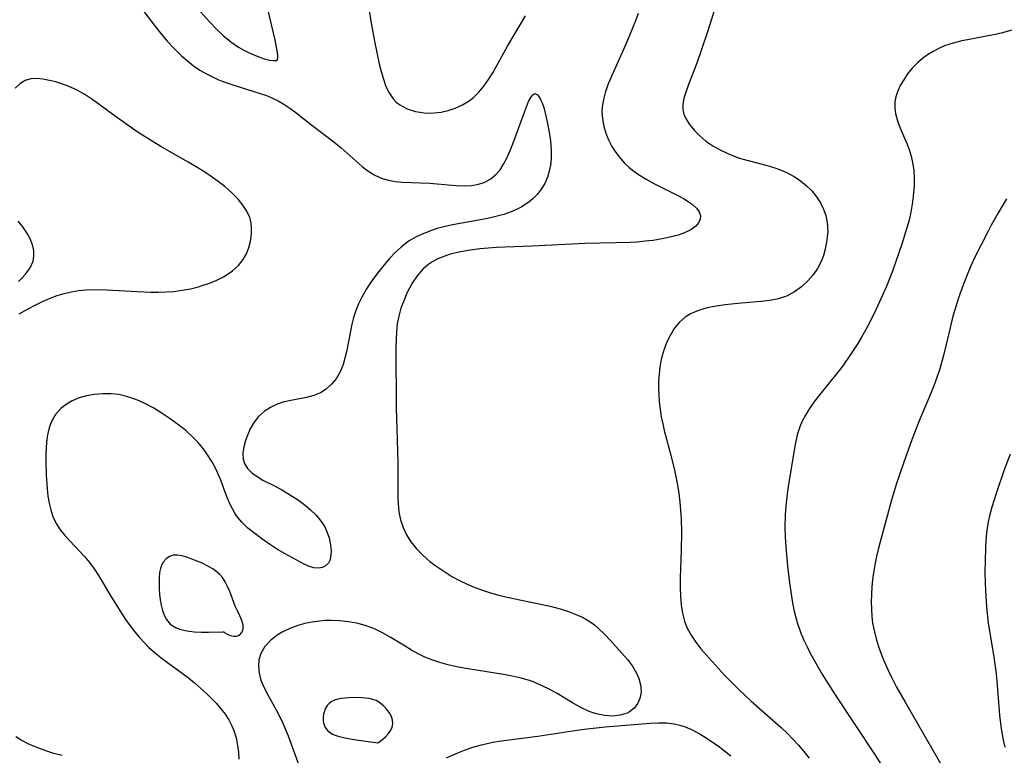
# Model space of a CAD drawing. Header units: inches. Extents: x 1073367 to 1082519, y 1569854 to 1574957.
# Tile 504 of 565: x 1081109 to 1081300, y 1572958 to 1573101. Entities that reach past the tile are written whole.
import ezdxf

# ---------------------------------------------------------------- set-up
doc = ezdxf.new("R2010")
doc.units = ezdxf.units.IN
doc.header["$MEASUREMENT"] = 0
doc.layers.add('CGG_CurvaNivelLidar_v1', color=7, linetype='Continuous', lineweight=30, true_color=0x008008)

msp = doc.modelspace()

# ---------------------------------------------------------------- linework, layer by layer
at = {"layer": 'CGG_CurvaNivelLidar_v1'}
for points in [[(1081175.9177, 1573108.2934, 72.5), (1081177.2572, 1573100.0423, 72.5), (1081177.8273, 1573096.9271, 72.5), (1081178.3376, 1573094.371, 72.5), (1081178.7423, 1573092.5304, 72.5), (1081179.1187, 1573090.9911, 72.5), (1081179.5422, 1573089.5102, 72.5), (1081180.0442, 1573088.1131, 72.5), (1081180.6613, 1573086.8315, 72.5), (1081181.4376, 1573085.7057, 72.5), (1081182.0544, 1573085.0715, 72.5), (1081182.7507, 1573084.5249, 72.5), (1081184.1855, 1573083.7508, 72.5), (1081185.7811, 1573083.2355, 72.5), (1081187.4805, 1573082.9667, 72.5), (1081188.4893, 1573082.9251, 72.5), (1081189.4416, 1573082.9583, 72.5), (1081190.8105, 1573083.1271, 72.5), (1081192.1658, 1573083.4293, 72.5), (1081193.4894, 1573083.8589, 72.5), (1081194.921, 1573084.4966, 72.5), (1081196.2604, 1573085.2995, 72.5), (1081197.0895, 1573085.9358, 72.5), (1081198.1536, 1573086.9777, 72.5), (1081199.1137, 1573088.1558, 72.5), (1081199.9964, 1573089.4348, 72.5), (1081200.8242, 1573090.7858, 72.5), (1081203.6944, 1573095.9123, 72.5), (1081207.2133, 1573101.8537, 72.5)], [(1081142.114, 1573104.6552, 72.5), (1081145.7509, 1573100.6457, 72.5), (1081147.034, 1573099.3162, 72.5), (1081148.4028, 1573098.0104, 72.5), (1081149.8451, 1573096.8029, 72.5), (1081151.3446, 1573095.7616, 72.5), (1081152.3866, 1573095.1686, 72.5), (1081153.4186, 1573094.6565, 72.5), (1081154.9768, 1573093.9818, 72.5), (1081156.361, 1573093.4984, 72.5), (1081157.3815, 1573093.2395, 72.5), (1081158.1112, 1573093.1272, 72.5), (1081158.5, 1573093.1582, 72.5), (1081158.598, 1573093.1072, 72.5), (1081158.792, 1573093.1337, 72.5), (1081158.9414, 1573093.3441, 72.5), (1081159.0045, 1573093.6679, 72.5), (1081159.0054, 1573094.1243, 72.5), (1081158.9103, 1573095.0069, 72.5), (1081158.7135, 1573096.123, 72.5), (1081158.429, 1573097.4311, 72.5), (1081157.1043, 1573102.9042, 72.5)], [(1081244.6898, 1573105.3427, 73), (1081242.6948, 1573098.9354, 73), (1081241.4812, 1573095.3041, 73), (1081240.5304, 1573092.6623, 73), (1081238.9341, 1573088.4583, 73), (1081238.1713, 1573086.2378, 73), (1081237.9682, 1573085.4881, 73), (1081237.7993, 1573084.5275, 73), (1081237.7984, 1573083.6057, 73), (1081238.0072, 1573082.7137, 73), (1081238.398, 1573081.8383, 73), (1081239.1378, 1573080.6822, 73), (1081240.0498, 1573079.5654, 73), (1081241.1169, 1573078.4874, 73), (1081242.3262, 1573077.4776, 73), (1081243.646, 1573076.576, 73), (1081245.0703, 1573075.7657, 73), (1081246.5759, 1573075.0442, 73), (1081248.146, 1573074.4149, 73), (1081249.0465, 1573074.1059, 73), (1081250.765, 1573073.5998, 73), (1081254.2354, 1573072.6903, 73), (1081255.9348, 1573072.1815, 73), (1081257.5722, 1573071.5626, 73), (1081258.1179, 1573071.3123, 73), (1081259.4672, 1573070.5772, 73), (1081260.7314, 1573069.7244, 73), (1081261.9007, 1573068.7661, 73), (1081262.9593, 1573067.7086, 73), (1081263.8384, 1573066.6245, 73), (1081264.591, 1573065.4669, 73), (1081265.2024, 1573064.2459, 73), (1081265.6499, 1573062.9685, 73), (1081265.9181, 1573061.5997, 73), (1081266.0034, 1573059.8883, 73), (1081265.8671, 1573058.1588, 73), (1081265.5397, 1573056.4421, 73), (1081265.188, 1573055.2228, 73), (1081264.7293, 1573054.0423, 73), (1081264.0211, 1573052.6923, 73), (1081263.1614, 1573051.4297, 73), (1081262.1703, 1573050.2668, 73), (1081260.9167, 1573049.1007, 73), (1081259.5295, 1573048.1062, 73), (1081258.0157, 1573047.3189, 73), (1081256.4525, 1573046.7897, 73), (1081254.7514, 1573046.4429, 73), (1081252.9872, 1573046.2296, 73), (1081248.5188, 1573045.8766, 73), (1081246.0838, 1573045.6347, 73), (1081244.277, 1573045.3729, 73), (1081242.529, 1573045.0136, 73), (1081240.869, 1573044.5254, 73), (1081239.3372, 1573043.8653, 73), (1081238.2874, 1573043.2139, 73), (1081237.192, 1573042.2609, 73), (1081236.1498, 1573040.982, 73), (1081235.2812, 1573039.5348, 73), (1081234.8469, 1573038.6359, 73), (1081234.46, 1573037.7016, 73), (1081234.0027, 1573036.3663, 73), (1081233.6345, 1573034.9857, 73), (1081233.3615, 1573033.5685, 73), (1081233.1928, 1573032.1615, 73), (1081233.1086, 1573030.734, 73), (1081233.0968, 1573029.2929, 73), (1081233.1337, 1573028.1489, 73), (1081233.2371, 1573026.7032, 73), (1081233.4026, 1573025.2578, 73), (1081233.6313, 1573023.8167, 73), (1081233.9031, 1573022.4725, 73), (1081234.2175, 1573021.1334, 73), (1081235.5494, 1573016.1045, 73), (1081236.2071, 1573013.4378, 73), (1081236.4855, 1573012.1154, 73), (1081236.7764, 1573010.4907, 73), (1081237.0169, 1573008.8585, 73), (1081237.211, 1573007.2205, 73), (1081237.3601, 1573005.5783, 73), (1081237.4633, 1573003.9332, 73), (1081237.5271, 1573001.3419, 73), (1081237.4744, 1572997.8764, 73), (1081237.3156, 1572992.387, 73), (1081237.3044, 1572990.6344, 73), (1081237.3496, 1572988.9075, 73), (1081237.4795, 1572987.2158, 73), (1081237.7295, 1572985.572, 73), (1081238.1298, 1572984.0406, 73), (1081238.6102, 1572982.8289, 73), (1081239.4241, 1572981.3129, 73), (1081240.3322, 1572979.9744, 73), (1081241.3464, 1572978.6775, 73), (1081242.4278, 1572977.3996, 73), (1081244.7268, 1572974.8177, 73), (1081245.9192, 1572973.5382, 73), (1081248.6885, 1572970.719, 73), (1081251.0863, 1572968.4827, 73), (1081256.979, 1572963.3201, 73), (1081258.1231, 1572962.2393, 73), (1081259.2545, 1572961.0844, 73), (1081260.3434, 1572959.8899, 73), (1081261.3926, 1572958.661, 73), (1081262.4023, 1572957.4009, 73)], [(1081132.5567, 1573103.2151, 72), (1081135.0311, 1573099.9342, 72), (1081136.2406, 1573098.4056, 72), (1081137.4962, 1573096.9218, 72), (1081138.8042, 1573095.4965, 72), (1081140.2819, 1573094.0469, 72), (1081141.4149, 1573093.0629, 72), (1081142.5975, 1573092.1471, 72), (1081143.8286, 1573091.3048, 72), (1081145.1092, 1573090.545, 72), (1081146.2808, 1573089.9496, 72), (1081147.4856, 1573089.4176, 72), (1081148.7164, 1573088.9403, 72), (1081150.0426, 1573088.4842, 72), (1081154.3525, 1573087.1479, 72), (1081156.7721, 1573086.3123, 72), (1081157.9452, 1573085.8316, 72), (1081159.085, 1573085.2882, 72), (1081160.182, 1573084.6743, 72), (1081161.3697, 1573083.89, 72), (1081162.5145, 1573083.0356, 72), (1081165.6072, 1573080.5536, 72), (1081169.9179, 1573077.301, 72), (1081171.3635, 1573076.1349, 72), (1081175.4313, 1573072.5414, 72), (1081176.5112, 1573071.7031, 72), (1081177.8627, 1573070.8559, 72), (1081179.2997, 1573070.2054, 72), (1081180.5552, 1573069.837, 72), (1081181.857, 1573069.6, 72), (1081183.1921, 1573069.4644, 72), (1081188.6051, 1573069.2732, 72), (1081192.9204, 1573068.8801, 72), (1081193.7995, 1573068.8124, 72), (1081195.2777, 1573068.7595, 72), (1081196.71, 1573068.8243, 72), (1081198.078, 1573069.0573, 72), (1081199.315, 1573069.4848, 72), (1081200.4482, 1573070.1122, 72), (1081201.4496, 1573070.9369, 72), (1081202.2454, 1573071.8802, 72), (1081202.9351, 1573072.9593, 72), (1081203.5524, 1573074.1385, 72), (1081204.2855, 1573075.7658, 72), (1081204.9595, 1573077.4599, 72), (1081206.9791, 1573083.1263, 72), (1081207.7941, 1573085.1458, 72), (1081208.2088, 1573085.9496, 72), (1081208.6212, 1573086.4997, 72), (1081209.0365, 1573086.7225, 72), (1081209.5474, 1573086.4788, 72), (1081210.0458, 1573085.7669, 72), (1081210.5055, 1573084.704, 72), (1081210.7404, 1573083.9813, 72), (1081211.2425, 1573082.077, 72), (1081211.5076, 1573080.8938, 72), (1081211.8248, 1573079.2253, 72), (1081212.0717, 1573077.5066, 72), (1081212.2151, 1573075.7459, 72), (1081212.2042, 1573074.0014, 72), (1081212.0739, 1573072.7819, 72), (1081211.8369, 1573071.6014, 72), (1081211.4913, 1573070.4756, 72), (1081210.9401, 1573069.23, 72), (1081210.262, 1573068.096, 72), (1081209.4846, 1573067.0894, 72), (1081208.629, 1573066.232, 72), (1081207.9028, 1573065.6617, 72), (1081206.462, 1573064.6916, 72), (1081205.7248, 1573064.2597, 72), (1081204.4402, 1573063.6779, 72), (1081203.001, 1573063.1865, 72), (1081201.4469, 1573062.766, 72), (1081199.809, 1573062.4023, 72), (1081198.4571, 1573062.1432, 72), (1081192.969, 1573061.1531, 72), (1081191.0723, 1573060.7278, 72), (1081189.973, 1573060.4325, 72), (1081188.8935, 1573060.0934, 72), (1081187.3904, 1573059.5173, 72), (1081185.9497, 1573058.8331, 72), (1081184.585, 1573058.0365, 72), (1081184.034, 1573057.6621, 72), (1081183.0049, 1573056.8567, 72), (1081181.8398, 1573055.7875, 72), (1081180.737, 1573054.6322, 72), (1081179.6874, 1573053.4105, 72), (1081178.4078, 1573051.7791, 72), (1081177.3073, 1573050.2606, 72), (1081176.2787, 1573048.6961, 72), (1081175.3524, 1573047.077, 72), (1081174.7349, 1573045.7989, 72), (1081174.2006, 1573044.4875, 72), (1081173.7544, 1573043.1473, 72), (1081173.407, 1573041.8261, 72), (1081173.1204, 1573040.4922, 72), (1081172.3593, 1573036.4831, 72), (1081172.0671, 1573035.2234, 72), (1081171.7093, 1573034.0095, 72), (1081171.1172, 1573032.5487, 72), (1081170.3534, 1573031.2221, 72), (1081169.4726, 1573030.1378, 72), (1081168.4429, 1573029.2211, 72), (1081167.2791, 1573028.4949, 72), (1081165.9869, 1573027.9707, 72), (1081164.6078, 1573027.6006, 72), (1081161.2037, 1573026.9317, 72), (1081160.0252, 1573026.6379, 72), (1081158.8823, 1573026.2606, 72), (1081157.5686, 1573025.6521, 72), (1081156.3709, 1573024.8762, 72), (1081155.2033, 1573023.8136, 72), (1081154.245, 1573022.5854, 72), (1081153.6326, 1573021.4974, 72), (1081153.1429, 1573020.3619, 72), (1081152.7474, 1573019.2133, 72), (1081152.4055, 1573017.9511, 72), (1081152.2217, 1573016.73, 72), (1081152.2762, 1573015.5674, 72), (1081152.5396, 1573014.7132, 72), (1081153.1251, 1573013.7798, 72), (1081153.9512, 1573012.9396, 72), (1081154.9596, 1573012.1814, 72), (1081156.1022, 1573011.4981, 72), (1081158.3876, 1573010.3533, 72), (1081159.9356, 1573009.5176, 72), (1081161.4848, 1573008.584, 72), (1081163.0052, 1573007.5676, 72), (1081164.3244, 1573006.5859, 72), (1081165.3974, 1573005.6868, 72), (1081166.384, 1573004.7351, 72), (1081167.2553, 1573003.7249, 72), (1081167.7737, 1573002.9875, 72), (1081168.1251, 1573002.3872, 72), (1081168.4985, 1573001.6188, 72), (1081168.9903, 1573000.2506, 72), (1081169.2875, 1572998.8941, 72), (1081169.3888, 1572997.6039, 72), (1081169.2784, 1572996.4408, 72), (1081169.1074, 1572995.8573, 72), (1081168.8467, 1572995.3537, 72), (1081168.1987, 1572994.7293, 72), (1081167.6619, 1572994.4884, 72), (1081166.9749, 1572994.3719, 72), (1081166.0005, 1572994.4466, 72), (1081164.9642, 1572994.7411, 72), (1081163.9866, 1572995.1725, 72), (1081160.461, 1572997.1263, 72), (1081158.9526, 1572998.0104, 72), (1081157.4189, 1572999.0115, 72), (1081155.909, 1573000.0751, 72), (1081154.5215, 1573001.101, 72), (1081153.2011, 1573002.1691, 72), (1081151.9958, 1573003.3112, 72), (1081150.9605, 1573004.5658, 72), (1081150.56, 1573005.183, 72), (1081149.7404, 1573006.7416, 72), (1081149.0376, 1573008.4096, 72), (1081147.9003, 1573011.4617, 72), (1081147.2681, 1573012.9853, 72), (1081146.8615, 1573013.8344, 72), (1081146.144, 1573015.1454, 72), (1081145.3402, 1573016.4153, 72), (1081144.4528, 1573017.6364, 72), (1081143.4805, 1573018.7986, 72), (1081142.3205, 1573019.9921, 72), (1081141.0767, 1573021.1159, 72), (1081139.7683, 1573022.1819, 72), (1081138.0754, 1573023.4319, 72), (1081136.305, 1573024.6048, 72), (1081134.8539, 1573025.4701, 72), (1081133.373, 1573026.2608, 72), (1081131.8644, 1573026.9589, 72), (1081130.6101, 1573027.4448, 72), (1081129.3396, 1573027.8384, 72), (1081128.0548, 1573028.1219, 72), (1081126.5105, 1573028.2967, 72), (1081124.9642, 1573028.3116, 72), (1081123.2623, 1573028.1626, 72), (1081121.7774, 1573027.8898, 72), (1081120.3501, 1573027.4812, 72), (1081119.0066, 1573026.9232, 72), (1081117.8318, 1573026.2369, 72), (1081116.7851, 1573025.3997, 72), (1081115.7703, 1573024.2518, 72), (1081114.9856, 1573022.9306, 72), (1081114.5056, 1573021.6611, 72), (1081114.1831, 1573020.3032, 72), (1081113.9839, 1573018.8803, 72), (1081113.8539, 1573016.6997, 72), (1081113.841, 1573015.2418, 72), (1081113.9164, 1573012.4427, 72), (1081114.0966, 1573009.8062, 72), (1081114.2605, 1573008.3765, 72), (1081114.4921, 1573007.0112, 72), (1081114.8136, 1573005.6863, 72), (1081115.2451, 1573004.4142, 72), (1081115.8832, 1573003.0637, 72), (1081116.6779, 1573001.8079, 72), (1081117.5328, 1573000.7397, 72), (1081121.3827, 1572996.6372, 72), (1081122.3601, 1572995.4608, 72), (1081123.2797, 1572994.2312, 72), (1081124.1355, 1572992.9537, 72), (1081126.5433, 1572988.8813, 72), (1081127.483, 1572987.3469, 72), (1081129.394, 1572984.3756, 72), (1081130.8778, 1572982.3243, 72), (1081132.0764, 1572980.8668, 72), (1081132.9737, 1572979.8804, 72), (1081133.9183, 1572978.9407, 72), (1081135.1752, 1572977.8345, 72), (1081136.3272, 1572976.9123, 72), (1081137.5102, 1572976.0213, 72), (1081140.6726, 1572973.7363, 72), (1081141.6118, 1572973.0202, 72), (1081142.8149, 1572972.045, 72), (1081143.9831, 1572971.0345, 72), (1081145.115, 1572969.9946, 72), (1081146.1106, 1572969.0237, 72), (1081147.0597, 1572968.0251, 72), (1081147.9462, 1572966.9904, 72), (1081148.7376, 1572965.9354, 72), (1081149.4442, 1572964.8394, 72), (1081149.9904, 1572963.8328, 72), (1081150.4444, 1572962.7886, 72), (1081150.8821, 1572961.3539, 72), (1081151.1693, 1572959.858, 72), (1081151.3225, 1572958.5502, 72), (1081151.4163, 1572957.215, 72)], [(1081229.0945, 1573102.3119, 72.5), (1081228.5835, 1573100.86, 72.5), (1081228.0307, 1573099.421, 72.5), (1081227.4709, 1573098.0407, 72.5), (1081226.2958, 1573095.3063, 72.5), (1081224.0378, 1573090.3417, 72.5), (1081223.3597, 1573088.7107, 72.5), (1081222.8009, 1573087.1321, 72.5), (1081222.4402, 1573085.8445, 72.5), (1081222.1903, 1573084.5575, 72.5), (1081222.0807, 1573083.2722, 72.5), (1081222.1571, 1573081.7972, 72.5), (1081222.4259, 1573080.3346, 72.5), (1081222.8203, 1573079.0034, 72.5), (1081223.3447, 1573077.7026, 72.5), (1081224.0006, 1573076.434, 72.5), (1081224.7743, 1573075.2186, 72.5), (1081225.6593, 1573074.0677, 72.5), (1081226.4946, 1573073.1533, 72.5), (1081227.4066, 1573072.3032, 72.5), (1081228.2775, 1573071.608, 72.5), (1081229.1968, 1573070.9627, 72.5), (1081230.6755, 1573070.0537, 72.5), (1081232.2053, 1573069.2186, 72.5), (1081236.724, 1573066.9545, 72.5), (1081238.0599, 1573066.2207, 72.5), (1081238.9379, 1573065.6725, 72.5), (1081239.7151, 1573065.107, 72.5), (1081240.466, 1573064.4186, 72.5), (1081240.9989, 1573063.7087, 72.5), (1081241.2595, 1573062.9831, 72.5), (1081241.2081, 1573062.2686, 72.5), (1081240.882, 1573061.5721, 72.5), (1081240.318, 1573060.9219, 72.5), (1081239.3499, 1573060.2228, 72.5), (1081238.1408, 1573059.6293, 72.5), (1081236.9058, 1573059.1836, 72.5), (1081235.5605, 1573058.8082, 72.5), (1081234.1321, 1573058.4957, 72.5), (1081232.0281, 1573058.1505, 72.5), (1081230.494, 1573057.9639, 72.5), (1081228.932, 1573057.8229, 72.5), (1081227.5528, 1573057.7365, 72.5), (1081224.7665, 1573057.6383, 72.5), (1081218.7241, 1573057.5096, 72.5), (1081208.4342, 1573057.0145, 72.5), (1081201.5644, 1573056.7406, 72.5), (1081199.9411, 1573056.6373, 72.5), (1081198.3326, 1573056.4931, 72.5), (1081196.9854, 1573056.3324, 72.5), (1081195.6575, 1573056.1313, 72.5), (1081193.98, 1573055.8029, 72.5), (1081192.3593, 1573055.382, 72.5), (1081190.8157, 1573054.846, 72.5), (1081189.9849, 1573054.4794, 72.5), (1081189.1933, 1573054.0584, 72.5), (1081188.2151, 1573053.4036, 72.5), (1081187.2186, 1573052.5263, 72.5), (1081186.1145, 1573051.2335, 72.5), (1081185.1619, 1573049.7898, 72.5), (1081184.6321, 1573048.8331, 72.5), (1081184.1412, 1573047.845, 72.5), (1081183.506, 1573046.4108, 72.5), (1081182.9579, 1573044.9334, 72.5), (1081182.5297, 1573043.41, 72.5), (1081182.2564, 1573041.9042, 72.5), (1081182.0964, 1573040.3624, 72.5), (1081182.023, 1573038.8857, 72.5), (1081181.9974, 1573037.3905, 72.5), (1081182.0664, 1573025.4716, 72.5), (1081182.1475, 1573021.4972, 72.5), (1081182.3409, 1573014.8418, 72.5), (1081182.3664, 1573008.0735, 72.5), (1081182.4133, 1573006.9304, 72.5), (1081182.5755, 1573005.3068, 72.5), (1081182.8894, 1573003.7318, 72.5), (1081183.3809, 1573002.2475, 72.5), (1081184.0464, 1573000.8337, 72.5), (1081184.8753, 1572999.5019, 72.5), (1081185.975, 1572998.1334, 72.5), (1081187.2283, 1572996.8656, 72.5), (1081188.6009, 1572995.6859, 72.5), (1081189.7738, 1572994.7944, 72.5), (1081191.4895, 1572993.6147, 72.5), (1081192.8933, 1572992.7519, 72.5), (1081194.343, 1572991.952, 72.5), (1081195.8366, 1572991.2237, 72.5), (1081197.2158, 1572990.6388, 72.5), (1081198.627, 1572990.1199, 72.5), (1081200.1934, 1572989.6276, 72.5), (1081201.7847, 1572989.1951, 72.5), (1081203.6583, 1572988.7455, 72.5), (1081210.4294, 1572987.3095, 72.5), (1081212.2641, 1572986.8774, 72.5), (1081213.9334, 1572986.4233, 72.5), (1081215.5603, 1572985.9059, 72.5), (1081216.866, 1572985.4188, 72.5), (1081218.1207, 1572984.8622, 72.5), (1081218.9682, 1572984.4165, 72.5), (1081219.7772, 1572983.9185, 72.5), (1081220.6112, 1572983.3099, 72.5), (1081221.402, 1572982.6432, 72.5), (1081222.583, 1572981.5068, 72.5), (1081223.714, 1572980.3061, 72.5), (1081225.9641, 1572977.8251, 72.5), (1081227.0529, 1572976.5625, 72.5), (1081228.028, 1572975.2709, 72.5), (1081228.8149, 1572973.9476, 72.5), (1081229.2814, 1572972.8665, 72.5), (1081229.6022, 1572971.6437, 72.5), (1081229.685, 1572970.4398, 72.5), (1081229.4902, 1572969.2127, 72.5), (1081229.0327, 1572968.09, 72.5), (1081228.3432, 1572967.1213, 72.5), (1081227.4363, 1572966.3667, 72.5), (1081226.9838, 1572966.1253, 72.5), (1081225.652, 1572965.7178, 72.5), (1081224.1641, 1572965.587, 72.5), (1081222.5845, 1572965.6934, 72.5), (1081220.9673, 1572966.0172, 72.5), (1081219.6216, 1572966.4559, 72.5), (1081217.9888, 1572967.2177, 72.5), (1081216.3766, 1572968.1409, 72.5), (1081213.3538, 1572969.9602, 72.5), (1081211.9226, 1572970.7522, 72.5), (1081210.4578, 1572971.484, 72.5), (1081208.5324, 1572972.2889, 72.5), (1081208.01, 1572972.471, 72.5), (1081206.3422, 1572972.9631, 72.5), (1081204.6386, 1572973.3601, 72.5), (1081202.9106, 1572973.6883, 72.5), (1081196.0354, 1572974.7373, 72.5), (1081194.1671, 1572975.0819, 72.5), (1081192.3237, 1572975.4892, 72.5), (1081190.5162, 1572975.9791, 72.5), (1081188.9763, 1572976.4997, 72.5), (1081187.6357, 1572977.0659, 72.5), (1081186.3267, 1572977.7132, 72.5), (1081185.0425, 1572978.4201, 72.5), (1081183.777, 1572979.1672, 72.5), (1081180.8729, 1572980.9384, 72.5), (1081179.4039, 1572981.7663, 72.5), (1081177.6756, 1572982.5915, 72.5), (1081175.9897, 1572983.1976, 72.5), (1081174.3745, 1572983.6246, 72.5), (1081172.724, 1572983.9321, 72.5), (1081171.0513, 1572984.1216, 72.5), (1081169.3684, 1572984.1861, 72.5), (1081168.1357, 1572984.1482, 72.5), (1081167.1432, 1572984.0677, 72.5), (1081165.7054, 1572983.8676, 72.5), (1081164.2923, 1572983.5742, 72.5), (1081162.9155, 1572983.191, 72.5), (1081161.3366, 1572982.6141, 72.5), (1081159.8572, 1572981.9063, 72.5), (1081158.9097, 1572981.336, 72.5), (1081157.5614, 1572980.2911, 72.5), (1081156.4595, 1572979.0926, 72.5), (1081155.6757, 1572977.7446, 72.5), (1081155.3241, 1572976.5361, 72.5), (1081155.2219, 1572975.2595, 72.5), (1081155.355, 1572973.9479, 72.5), (1081155.7295, 1572972.5727, 72.5), (1081156.293, 1572971.1963, 72.5), (1081157.0455, 1572969.7165, 72.5), (1081158.6916, 1572966.7852, 72.5), (1081159.4705, 1572965.3059, 72.5), (1081160, 1572964.1863, 72.5), (1081161.0102, 1572961.7577, 72.5), (1081163.1197, 1572956.0427, 72.5)], [(1081302.7526, 1573099.2969, 73.5), (1081299.7583, 1573098.4966, 73.5), (1081298.2502, 1573098.1553, 73.5), (1081293.2068, 1573097.2016, 73.5), (1081292.0971, 1573096.9646, 73.5), (1081290.3976, 1573096.5397, 73.5), (1081288.7619, 1573096.0003, 73.5), (1081287.6089, 1573095.4984, 73.5), (1081286.5035, 1573094.9147, 73.5), (1081285.437, 1573094.2537, 73.5), (1081284.4284, 1573093.5231, 73.5), (1081283.4898, 1573092.7211, 73.5), (1081282.4697, 1573091.6651, 73.5), (1081281.5579, 1573090.531, 73.5), (1081280.7957, 1573089.4167, 73.5), (1081280.139, 1573088.266, 73.5), (1081279.6107, 1573087.0847, 73.5), (1081279.2948, 1573086.0994, 73.5), (1081279.1035, 1573085.0989, 73.5), (1081279.0649, 1573083.8675, 73.5), (1081279.1919, 1573082.863, 73.5), (1081279.5769, 1573081.3973, 73.5), (1081280.1197, 1573079.9594, 73.5), (1081281.378, 1573077.0328, 73.5), (1081281.8428, 1573075.8081, 73.5), (1081282.2378, 1573074.5547, 73.5), (1081282.5376, 1573073.2734, 73.5), (1081282.7386, 1573071.8022, 73.5), (1081282.8177, 1573070.304, 73.5), (1081282.8035, 1573068.7857, 73.5), (1081282.6673, 1573066.7567, 73.5), (1081282.475, 1573065.2124, 73.5), (1081282.2048, 1573063.6687, 73.5), (1081281.8514, 1573062.1105, 73.5), (1081281.435, 1573060.5572, 73.5), (1081280.4559, 1573057.394, 73.5), (1081279.3618, 1573054.2449, 73.5), (1081278.5956, 1573052.1817, 73.5), (1081277.3544, 1573049.0503, 73.5), (1081276.6996, 1573047.4991, 73.5), (1081275.4577, 1573044.7608, 73.5), (1081274.1442, 1573042.1262, 73.5), (1081273.3794, 1573040.6993, 73.5), (1081272.5803, 1573039.2933, 73.5), (1081271.8569, 1573038.0938, 73.5), (1081270.3354, 1573035.7461, 73.5), (1081268.9466, 1573033.7641, 73.5), (1081267.9833, 1573032.4754, 73.5), (1081264.2423, 1573027.838, 73.5), (1081263.3184, 1573026.6341, 73.5), (1081262.4522, 1573025.4086, 73.5), (1081261.6678, 1573024.1497, 73.5), (1081260.9938, 1573022.844, 73.5), (1081260.6663, 1573022.0643, 73.5), (1081260.0934, 1573020.29, 73.5), (1081259.6678, 1573018.451, 73.5), (1081259.3297, 1573016.567, 73.5), (1081258.2785, 1573009.8606, 73.5), (1081258.0411, 1573008.1596, 73.5), (1081257.8449, 1573006.4528, 73.5), (1081257.7105, 1573004.7399, 73.5), (1081257.6571, 1573002.3529, 73.5), (1081257.7143, 1573000.4444, 73.5), (1081257.8355, 1572998.5344, 73.5), (1081258.1982, 1572994.7166, 73.5), (1081258.5747, 1572991.5119, 73.5), (1081258.8176, 1572989.7348, 73.5), (1081259.1002, 1572987.9711, 73.5), (1081259.44, 1572986.2264, 73.5), (1081259.8596, 1572984.5081, 73.5), (1081260.0736, 1572983.773, 73.5), (1081260.7201, 1572981.9335, 73.5), (1081261.3222, 1572980.4962, 73.5), (1081261.9839, 1572979.0781, 73.5), (1081262.6926, 1572977.6756, 73.5), (1081263.4282, 1572976.3063, 73.5), (1081264.9941, 1572973.6063, 73.5), (1081267.3639, 1572969.8986, 73.5), (1081275.2278, 1572957.9852, 73.5), (1081276.9182, 1572955.2897, 73.5)], [(1081108.7011, 1573043.8542, 72), (1081110.3231, 1573044.7921, 72), (1081111.7687, 1573045.5502, 72), (1081113.2373, 1573046.2498, 72), (1081114.7253, 1573046.8861, 72), (1081116.0589, 1573047.3887, 72), (1081117.4095, 1573047.8176, 72), (1081118.7815, 1573048.1525, 72), (1081120.1951, 1573048.3801, 72), (1081121.6306, 1573048.512, 72), (1081123.0837, 1573048.5697, 72), (1081125.6567, 1573048.5398, 72), (1081131.6183, 1573048.198, 72), (1081134.3232, 1573048.0945, 72), (1081135.8109, 1573048.0853, 72), (1081137.2924, 1573048.1241, 72), (1081138.764, 1573048.2271, 72), (1081140.3864, 1573048.4344, 72), (1081141.9852, 1573048.7357, 72), (1081143.5526, 1573049.1264, 72), (1081144.3047, 1573049.3499, 72), (1081145.7396, 1573049.8447, 72), (1081147.1201, 1573050.418, 72), (1081148.4297, 1573051.0756, 72), (1081149.3528, 1573051.6308, 72), (1081150.2124, 1573052.2466, 72), (1081151.3341, 1573053.2711, 72), (1081152.2617, 1573054.4332, 72), (1081152.8893, 1573055.5467, 72), (1081153.3613, 1573056.7313, 72), (1081153.6909, 1573057.9605, 72), (1081153.8907, 1573059.3297, 72), (1081153.9156, 1573060.4485, 72), (1081153.8018, 1573061.5519, 72), (1081153.5313, 1573062.6245, 72), (1081152.983, 1573063.8547, 72), (1081152.2289, 1573065.0256, 72), (1081151.3126, 1573066.143, 72), (1081150.0551, 1573067.4116, 72), (1081148.6625, 1573068.6195, 72), (1081147.3865, 1573069.6125, 72), (1081146.0528, 1573070.5676, 72), (1081144.5886, 1573071.5412, 72), (1081143.0871, 1573072.48, 72), (1081141.5592, 1573073.3895, 72), (1081136.2202, 1573076.4416, 72), (1081133.1748, 1573078.2993, 72), (1081131.6643, 1573079.2859, 72), (1081128.7154, 1573081.3189, 72), (1081127.1436, 1573082.4511, 72), (1081124.1726, 1573084.6824, 72), (1081122.831, 1573085.6269, 72), (1081121.4681, 1573086.5069, 72), (1081119.8486, 1573087.4185, 72), (1081118.2024, 1573088.1807, 72), (1081116.9898, 1573088.6285, 72), (1081115.7838, 1573088.9938, 72), (1081114.6004, 1573089.2894, 72), (1081113.3085, 1573089.5409, 72), (1081112.0756, 1573089.6639, 72), (1081110.9129, 1573089.5995, 72), (1081109.8167, 1573089.2753, 72), (1081108.7945, 1573088.6299, 72), (1081107.8659, 1573087.7389, 72)], [(1081300.7956, 1573066.2118, 74), (1081299.0875, 1573063.3922, 74), (1081297.8111, 1573061.0903, 74), (1081297.0075, 1573059.5621, 74), (1081294.6688, 1573054.9054, 74), (1081293.9228, 1573053.3114, 74), (1081293.3941, 1573052.0886, 74), (1081292.4148, 1573049.6087, 74), (1081291.4763, 1573046.9902, 74), (1081291.0426, 1573045.669, 74), (1081290.375, 1573043.4059, 74), (1081289.682, 1573040.6146, 74), (1081288.5534, 1573035.7304, 74), (1081288.1174, 1573034.1213, 74), (1081287.819, 1573033.1462, 74), (1081287.2548, 1573031.4919, 74), (1081286.6387, 1573029.8522, 74), (1081285.9852, 1573028.223, 74), (1081283.9311, 1573023.3536, 74), (1081282.4395, 1573019.5414, 74), (1081280.7266, 1573014.8069, 74), (1081279.356, 1573010.6597, 74), (1081278.4385, 1573007.6167, 74), (1081276.9645, 1573002.36, 74), (1081275.937, 1572998.5257, 74), (1081275.4845, 1572996.6009, 74), (1081275.1695, 1572995.0164, 74), (1081274.91, 1572993.4261, 74), (1081274.7351, 1572992.0671, 74), (1081274.6036, 1572990.7071, 74), (1081274.5168, 1572989.348, 74), (1081274.4767, 1572987.7556, 74), (1081274.5009, 1572986.3803, 74), (1081274.59, 1572985.0133, 74), (1081274.7575, 1572983.6578, 74), (1081275.0868, 1572981.9976, 74), (1081275.5266, 1572980.3548, 74), (1081275.9878, 1572978.9075, 74), (1081276.5049, 1572977.4714, 74), (1081277.0727, 1572976.0481, 74), (1081277.689, 1572974.6398, 74), (1081278.3282, 1572973.3019, 74), (1081279.4197, 1572971.2247, 74), (1081281.0158, 1572968.4162, 74), (1081286.499, 1572958.9541, 74), (1081288.3867, 1572955.5531, 74)], [(1081108.5698, 1573050.1523, 72.5), (1081109.2807, 1573050.8408, 72.5), (1081109.9267, 1573051.546, 72.5), (1081110.8182, 1573052.7801, 72.5), (1081111.3886, 1573054.0933, 72.5), (1081111.5524, 1573055.134, 72.5), (1081111.5025, 1573056.2084, 72.5), (1081111.259, 1573057.295, 72.5), (1081110.7925, 1573058.4747, 72.5), (1081110.1543, 1573059.6401, 72.5), (1081109.3799, 1573060.7864, 72.5), (1081108.4965, 1573061.9081, 72.5)], [(1081301.5228, 1573016.5603, 74.5), (1081300.3506, 1573013.4803, 74.5), (1081298.8467, 1573009.0921, 74.5), (1081297.9562, 1573006.2251, 74.5), (1081297.5732, 1573004.8044, 74.5), (1081297.2481, 1573003.3421, 74.5), (1081296.9262, 1573001.2567, 74.5), (1081296.7828, 1572999.7183, 74.5), (1081296.697, 1572998.1715, 74.5), (1081296.6162, 1572993.524, 74.5), (1081296.633, 1572991.5104, 74.5), (1081296.6863, 1572989.9274, 74.5), (1081296.8954, 1572986.7742, 74.5), (1081297.2386, 1572983.6421, 74.5), (1081298.3017, 1572977.496, 74.5), (1081298.7506, 1572974.3035, 74.5), (1081298.9443, 1572972.3925, 74.5), (1081299.4247, 1572965.769, 74.5), (1081299.6808, 1572963.5764, 74.5), (1081300.111, 1572961.1882, 74.5), (1081300.4974, 1572959.5312, 74.5)], [(1081191.7974, 1572957.4158, 72.5), (1081193.7113, 1572958.2696, 72.5), (1081195.33, 1572958.9167, 72.5), (1081196.9676, 1572959.4934, 72.5), (1081198.626, 1572959.9858, 72.5), (1081199.741, 1572960.259, 72.5), (1081200.8651, 1572960.4891, 72.5), (1081202.4811, 1572960.7506, 72.5), (1081209.5937, 1572961.6334, 72.5), (1081216.3621, 1572962.6895, 72.5), (1081218.6025, 1572963.0119, 72.5), (1081222.7237, 1572963.4604, 72.5), (1081231.4676, 1572964.1905, 72.5), (1081233.0537, 1572964.264, 72.5), (1081234.6109, 1572964.2419, 72.5), (1081236.1339, 1572964.0712, 72.5), (1081237.2095, 1572963.8273, 72.5), (1081238.2618, 1572963.485, 72.5), (1081239.5181, 1572962.9476, 72.5), (1081240.8372, 1572962.2603, 72.5), (1081242.1351, 1572961.486, 72.5), (1081243.4143, 1572960.6451, 72.5), (1081244.6758, 1572959.7529, 72.5), (1081245.9289, 1572958.8112, 72.5), (1081247.1547, 1572957.8296, 72.5)], [(1081117.0494, 1572957.8794, 72), (1081115.4361, 1572958.3208, 72), (1081113.8363, 1572958.8255, 72), (1081111.7936, 1572959.5626, 72), (1081110.4042, 1572960.166, 72), (1081109.0699, 1572960.8674, 72), (1081108.031, 1572961.5289, 72)]]:
    msp.add_polyline3d(points, dxfattribs=at)
for points in [[(1081148.5, 1572981.9534, 72.5), (1081148.6931, 1572981.7642, 72.5), (1081149.1197, 1572981.5161, 72.5), (1081149.7011, 1572981.2715, 72.5), (1081150.3544, 1572981.1063, 72.5), (1081150.9953, 1572981.1006, 72.5), (1081151.5723, 1572981.3406, 72.5), (1081151.9964, 1572981.8199, 72.5), (1081152.2341, 1572982.4827, 72.5), (1081152.2567, 1572983.2604, 72.5), (1081152.0259, 1572984.1691, 72.5), (1081151.6093, 1572985.0989, 72.5), (1081151.1317, 1572986.0517, 72.5), (1081150.7381, 1572986.9627, 72.5), (1081149.6371, 1572989.8461, 72.5), (1081149.2301, 1572990.7902, 72.5), (1081148.7666, 1572991.692, 72.5), (1081148.2197, 1572992.5279, 72.5), (1081147.7137, 1572993.1213, 72.5), (1081147.2736, 1572993.5358, 72.5), (1081146.3853, 1572994.1995, 72.5), (1081145.4139, 1572994.7726, 72.5), (1081144.3909, 1572995.2764, 72.5), (1081143.3433, 1572995.724, 72.5), (1081142.2953, 1572996.121, 72.5), (1081141.2711, 1572996.4655, 72.5), (1081140.3485, 1572996.7272, 72.5), (1081139.4741, 1572996.8807, 72.5), (1081138.6562, 1572996.8624, 72.5), (1081137.9066, 1572996.6177, 72.5), (1081137.2487, 1572996.1677, 72.5), (1081136.7119, 1572995.5415, 72.5), (1081136.3965, 1572994.945, 72.5), (1081136.1661, 1572994.2724, 72.5), (1081136.0124, 1572993.5411, 72.5), (1081135.9125, 1572992.5054, 72.5), (1081135.8967, 1572991.416, 72.5), (1081135.9319, 1572990.3505, 72.5), (1081136.0099, 1572989.2708, 72.5), (1081136.1344, 1572988.1926, 72.5), (1081136.3151, 1572987.1324, 72.5), (1081136.5684, 1572986.1085, 72.5), (1081136.8978, 1572985.1869, 72.5), (1081137.3318, 1572984.3423, 72.5), (1081138.0716, 1572983.4877, 72.5), (1081139.0767, 1572982.836, 72.5), (1081140.1186, 1572982.4215, 72.5), (1081141.2774, 1572982.1343, 72.5), (1081142.7236, 1572981.9426, 72.5), (1081144.1725, 1572981.8721, 72.5), (1081145.5393, 1572981.8805, 72.5), (1081148.3106, 1572981.9967, 72.5)], [(1081178.5, 1572960.3744, 73), (1081178.9468, 1572960.6769, 73), (1081179.4116, 1572961.0463, 73), (1081179.9421, 1572961.523, 73), (1081180.4748, 1572962.0879, 73), (1081180.9408, 1572962.7205, 73), (1081181.2683, 1572963.401, 73), (1081181.3994, 1572964.1061, 73), (1081181.3437, 1572964.8052, 73), (1081181.1337, 1572965.4623, 73), (1081180.8057, 1572966.0447, 73), (1081180.0569, 1572967.0361, 73), (1081179.6336, 1572967.4949, 73), (1081179.1789, 1572967.9148, 73), (1081178.69, 1572968.2823, 73), (1081178.1614, 1572968.5806, 73), (1081177.5082, 1572968.8207, 73), (1081176.8111, 1572968.9772, 73), (1081176.0838, 1572969.0746, 73), (1081175.3367, 1572969.1307, 73), (1081173.8158, 1572969.1663, 73), (1081172.7446, 1572969.1425, 73), (1081172.0357, 1572969.084, 73), (1081171.3441, 1572968.9851, 73), (1081170.6795, 1572968.8422, 73), (1081170.0541, 1572968.6474, 73), (1081169.4843, 1572968.3881, 73), (1081168.9914, 1572968.0463, 73), (1081168.5982, 1572967.6131, 73), (1081168.2904, 1572967.1036, 73), (1081168.058, 1572966.5411, 73), (1081167.8977, 1572965.9449, 73), (1081167.8129, 1572965.3321, 73), (1081167.8143, 1572964.7185, 73), (1081167.8772, 1572964.2834, 73), (1081167.9928, 1572963.8629, 73), (1081168.2054, 1572963.3805, 73), (1081168.4522, 1572963.0037, 73), (1081168.7568, 1572962.669, 73), (1081169.1639, 1572962.3501, 73), (1081169.6277, 1572962.0833, 73), (1081170.1358, 1572961.8585, 73), (1081170.7668, 1572961.6413, 73), (1081171.5214, 1572961.4441, 73), (1081172.3819, 1572961.2627, 73), (1081174.2623, 1572960.9455, 73)]]:
    msp.add_polyline3d(points, close=True, dxfattribs=at)

doc.saveas('drawing.dxf')
